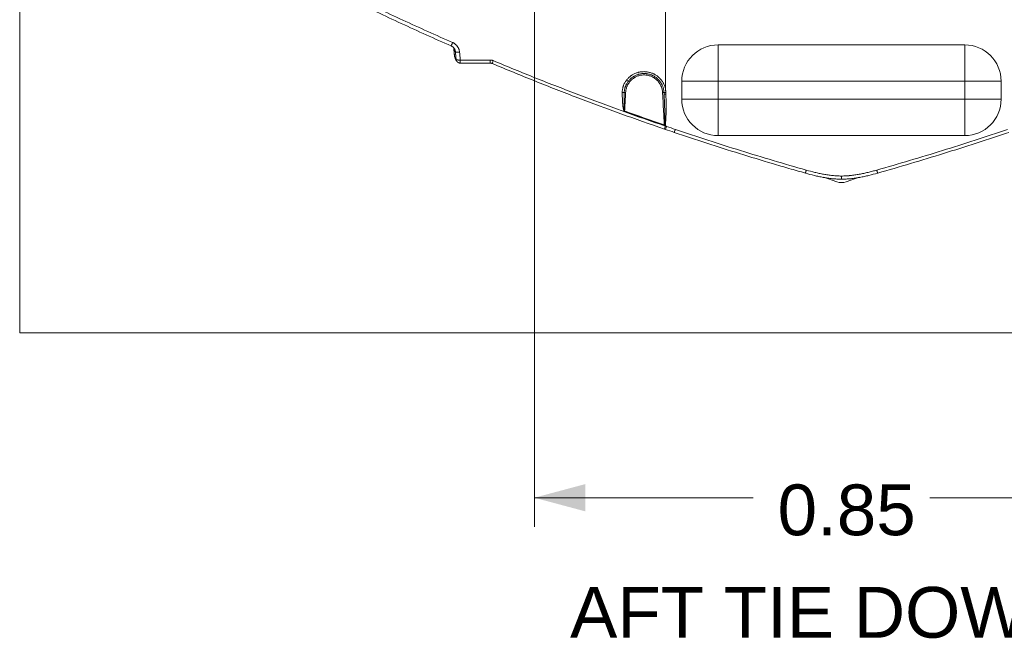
# Model space of a CAD drawing. Header units: millimetres. Extents: x 0 to 594, y 0 to 420.
# Tile 407 of 656: x 413 to 481, y 97 to 140. Entities that reach past the tile are written whole.
import ezdxf

# ---------------------------------------------------------------- set-up
doc = ezdxf.new("R2010")
doc.units = ezdxf.units.MM
doc.layers.add('1', color=7, linetype='Continuous', true_color=0xffffff)
doc.styles.add('Arial', font='txt')
doc.dimstyles.get("Standard").update_dxf_attribs({"dimtxt": 0.18, "dimasz": 0.18, "dimexe": 0.18, "dimexo": 0.0625, "dimgap": 0.09, "dimtad": 0, "dimtih": 1, "dimtoh": 1, "dimdec": 4, "dimzin": 0, "dimdsep": 46, "dimtxsty": 'Standard', "dimcen": 0.09, "dimadec": 0, "dimazin": 0, "dimtfac": 1, "dimtdec": 4, "dimtofl": 0, "dimtmove": 0, "dimatfit": 3, "dimfxl": 0, "dimtolj": 1, "dimtzin": 0, "dimarcsym": 0})

# ---------------------------------------------------------------- blocks, each defined once
blk = doc.blocks.new('_U2')
at = {"layer": '1', "color": 18, "lineweight": 18}
for p, q in [((448.868, 146.093), (448.868, 104.998)), ((491.182, 146.093), (491.182, 104.998)), ((448.868, 106.998), (463.942, 106.998)), ((491.182, 106.998), (476.108, 106.998))]:
    blk.add_line(p, q, dxfattribs=at)
at = {"layer": '1', "color": 18}
for points in [[(448.868, 106.998), (452.368, 107.936), (452.368, 106.06)], [(491.182, 106.998), (487.682, 106.06), (487.682, 107.936)]]:
    blk.add_solid(points, dxfattribs=at)
at = {"layer": '1', "color": 18, "linetype": 'Continuous', "lineweight": 13, "char_height": 3.5, "attachment_point": 7, "line_spacing_factor": 1.047437, "style": 'Arial'}
for s, insert in [('\\fArial|b0|i0;\\W1.0000;0.85', (465.627, 104.362)), ('\\fArial|b0|i0;\\W1.0000;AFT TIE DOWNS', (451.324, 97.3))]:
    blk.add_mtext(s, dxfattribs=dict(at, insert=insert))

msp = doc.modelspace()

# ---------------------------------------------------------------- linework, layer by layer
at = {"layer": '1', "color": 8, "linetype": 'Continuous', "lineweight": 18}
for q in [(413.404, 206.582), (526.646, 118.363)]:
    msp.add_line((413.404, 118.363), q, dxfattribs=at)
at = {"layer": '1', "color": 155, "linetype": 'Continuous', "lineweight": 18}
for p, q in [((457.9, 135.202), (457.9, 152.283)), ((461.525, 138.213), (478.525, 138.213)), ((459.025, 134.463), (459.025, 135.713)), ((481.025, 135.713), (481.025, 134.463)), ((457.9, 132.615), (457.9, 132.821)), ((478.525, 131.963), (461.525, 131.963)), ((469.696, 128.777), (468.816, 129.084)), ((471.238, 129.085), (470.354, 128.777))]:
    msp.add_line(p, q, dxfattribs=at)
at = {"layer": '1', "color": 155, "linetype": 'Continuous', "lineweight": 13}
for p, q in [((461.525, 135.713), (461.525, 138.213)), ((478.525, 135.713), (478.525, 138.213)), ((459.025, 135.713), (461.525, 135.713)), ((461.525, 135.713), (461.525, 134.463)), ((478.525, 135.713), (461.525, 135.713)), ((478.525, 135.713), (481.025, 135.713)), ((478.525, 134.463), (478.525, 135.713)), ((461.525, 134.463), (459.025, 134.463)), ((461.525, 134.463), (478.525, 134.463)), ((461.525, 131.963), (461.525, 134.463)), ((481.025, 134.463), (478.525, 134.463)), ((478.525, 131.963), (478.525, 134.463))]:
    msp.add_line(p, q, dxfattribs=at)
at = {"layer": '1', "color": 155, "linetype": 'Continuous', "lineweight": 18}
for centre, radius, start, end in [((461.525, 135.713), 2.5, 90, 180), ((478.525, 135.713), 2.5, 0, 90), ((461.525, 134.463), 2.5, 180, 270), ((478.525, 134.463), 2.5, 270, 0), ((470.025, 129.722), 1, 250.8121, 289.1879)]:
    msp.add_arc(centre, radius, start, end, dxfattribs=at)
at = {"layer": '1', "color": 155, "linetype": 'Continuous', "lineweight": 13}
for centre, major_axis, ratio, start_param, end_param in [((443.255, 138.415), (0.121, 0.275), 0.000069, 3.137698, 4.561727), ((443.73, 137.752), (0.299, 0.026), 0.132129, 3.146416, 4.640871), ((443.774, 137.204), (0, -0.25), 0.071238, 4.851178, 6.289494), ((443.774, 137.204), (0, -0.25), 0.060262, 4.850328, 6.289489), ((445.839, 137.203), (0, -0.25), 0.058312, 4.850343, 6.289488), ((446.052, 137.16), (-0.097, -0.231), 0.000073, 6.277296, 7.704345), ((455.226, 135.806), (0.118, -0.093), 0.138797, 4.758629, 6.283185), ((454.929, 134.944), (0.15, 0.001), 0.137497, 4.662094, 5.808378), ((455.152, 134.93), (-0.0999, 0.0052), 0.026631, 4.704436, 5.813074), ((457.698, 134.93), (0.0999, 0.0052), 0.025675, 0, 1.560516), ((457.948, 134.943), (0.15, 0.008), 0.135122, 3.141593, 4.538059), ((457.953, 134.846), (0.15, 0.008), 0.135122, 3.141593, 4.528705), ((455.087, 133.66), (-0.051, -0.141), 0.000084, 1.42408, 1.542997), ((457.818, 132.699), (-0.049, -0.142), 0.000078, 1.424853, 1.543143), ((457.981, 132.622), (-0.081, -0.237), 0.044927, 6.27386, 7.723286), ((458.582, 132.418), (-0.08, -0.237), 0.044488, 6.273896, 7.723137)]:
    msp.add_ellipse(centre, major_axis=major_axis, ratio=ratio, start_param=start_param, end_param=end_param, dxfattribs=at)
at = {"layer": '1', "color": 155, "linetype": 'Continuous', "lineweight": 18}
for points, degree in [([(443.134, 138.14), (441.983, 138.645), (439.69, 139.678), (437.419, 140.757), (436.288, 141.307)], 3), ([(443.314, 137.989), (443.358, 137.479)], 1), ([(443.409, 137.308), (443.447, 137.16), (443.529, 137.072)], 2), ([(445.839, 136.953), (445.151, 136.953), (444.463, 136.953), (443.774, 136.954)], 3), ([(443.774, 136.954), (443.774, 136.954), (443.774, 136.954), (443.774, 136.954)], 3), ([(457.803, 134.838), (457.801, 134.87), (457.8, 134.903), (457.798, 134.935)], 3), ([(457.927, 134.824), (457.925, 134.857), (457.924, 134.889), (457.923, 134.922)], 3), ([(457.9, 132.386), (457.875, 132.394), (457.85, 132.403), (457.825, 132.411)], 3), ([(457.899, 132.612), (457.9, 132.613), (457.9, 132.614), (457.9, 132.615)], 3), ([(458.502, 132.181), (458.301, 132.249), (458.1, 132.317), (457.9, 132.386)], 3)]:
    msp.add_open_spline(points, degree=degree, dxfattribs=at)
at = {"layer": '1', "color": 155, "linetype": 'Continuous', "lineweight": 13}
for points in [[(443.237, 138.374), (442.087, 138.878), (439.797, 139.909), (437.529, 140.986), (436.4, 141.536)], [(443.475, 137.228), (443.46, 137.394), (443.446, 137.56), (443.431, 137.726)], [(443.756, 137.169), (443.757, 137.169), (443.758, 137.169), (443.759, 137.169)], [(443.759, 137.169), (444.448, 137.169), (445.136, 137.169), (445.825, 137.169)], [(455.086, 133.656), (455.993, 133.328), (456.904, 133.008), (457.816, 132.695)], [(457.811, 132.678), (456.898, 132.992), (455.988, 133.312), (455.08, 133.639)], [(457.9, 132.615), (457.927, 132.606), (457.954, 132.597), (457.981, 132.588)], [(457.981, 132.588), (458.181, 132.519), (458.381, 132.451), (458.582, 132.383)], [(458.582, 132.383), (459.328, 132.131), (460.824, 131.636), (463.074, 130.922), (465.33, 130.236), (466.839, 129.798), (467.595, 129.583)], [(472.455, 129.583), (473.212, 129.798), (474.723, 130.237), (476.981, 130.923), (479.229, 131.637), (480.723, 132.131), (481.468, 132.383)]]:
    msp.add_open_spline(points, degree=3, dxfattribs=at)
at = {"layer": '1', "color": 155, "linetype": 'Continuous', "lineweight": 18}
for points, knots in [([(443.335, 137.98), (443.33, 137.987), (443.319, 138.002), (443.306, 138.016), (443.296, 138.026), (443.294, 138.028), (443.291, 138.032), (443.285, 138.038), (443.279, 138.044), (443.266, 138.056), (443.249, 138.07), (443.223, 138.091), (443.195, 138.109), (443.175, 138.12), (443.163, 138.127), (443.16, 138.128), (443.155, 138.131), (443.147, 138.134), (443.14, 138.138), (443.134, 138.14)], [0, 0, 0, 0, 0.091676, 0.221436, 0.221436, 0.253877, 0.253877, 0.286317, 0.351197, 0.351197, 0.480958, 0.610718, 0.740479, 0.870239, 0.870239, 0.90268, 0.90268, 0.93512, 1, 1, 1, 1]), ([(443.322, 137.929), (443.32, 137.94), (443.318, 137.952), (443.315, 137.971), (443.315, 137.976), (443.314, 137.982)], [0, 0, 0, 0, 0.688541, 0.688541, 1, 1, 1, 1]), ([(443.358, 137.482), (443.359, 137.477), (443.359, 137.471), (443.363, 137.44), (443.368, 137.417), (443.377, 137.387), (443.379, 137.379), (443.382, 137.372)], [0, 0, 0, 0, 0.141698, 0.141698, 0.777831, 0.777831, 1, 1, 1, 1]), ([(443.774, 136.954), (443.764, 136.954), (443.755, 136.954), (443.737, 136.956), (443.718, 136.958), (443.7, 136.963), (443.689, 136.966), (443.686, 136.967), (443.682, 136.968), (443.675, 136.97), (443.669, 136.973), (443.656, 136.978), (443.647, 136.981), (443.635, 136.988), (443.629, 136.991), (443.623, 136.994), (443.619, 136.997), (443.617, 136.998), (443.607, 137.004), (443.599, 137.01), (443.584, 137.021), (443.57, 137.033), (443.557, 137.046), (443.548, 137.056), (443.545, 137.059), (443.541, 137.065), (443.539, 137.067), (443.536, 137.07), (443.535, 137.072), (443.528, 137.081), (443.518, 137.097), (443.509, 137.113), (443.502, 137.125), (443.501, 137.13), (443.498, 137.136), (443.497, 137.138), (443.495, 137.142), (443.494, 137.145), (443.49, 137.155), (443.487, 137.164), (443.484, 137.175), (443.483, 137.178), (443.482, 137.182), (443.481, 137.189), (443.478, 137.2), (443.477, 137.209), (443.476, 137.216), (443.475, 137.22), (443.475, 137.223), (443.475, 137.225), (443.475, 137.227), (443.475, 137.228)], [0, 0, 0, 0, 0.0625, 0.0625, 0.125, 0.1875, 0.1875, 0.203125, 0.203125, 0.21875, 0.25, 0.25, 0.3125, 0.3125, 0.34375, 0.359375, 0.359375, 0.375, 0.375, 0.4375, 0.4375, 0.5, 0.5625, 0.5625, 0.59375, 0.59375, 0.609375, 0.609375, 0.625, 0.625, 0.6875, 0.75, 0.75, 0.78125, 0.78125, 0.796875, 0.796875, 0.8125, 0.8125, 0.875, 0.875, 0.890625, 0.890625, 0.90625, 0.9375, 0.96875, 0.96875, 0.984375, 0.992188, 0.992188, 1, 1, 1, 1]), ([(445.955, 136.929), (445.951, 136.931), (445.946, 136.933), (445.939, 136.936), (445.937, 136.937), (445.932, 136.938), (445.929, 136.939), (445.917, 136.943), (445.908, 136.945), (445.888, 136.949), (445.879, 136.95), (445.859, 136.952), (445.849, 136.953), (445.839, 136.953)], [0, 0, 0, 0, 0.125, 0.125, 0.1875, 0.1875, 0.25, 0.25, 0.5, 0.5, 0.75, 0.75, 1, 1, 1, 1]), ([(457.825, 132.411), (456.823, 132.755), (455.824, 133.106), (453.834, 133.826), (452.841, 134.194), (450.863, 134.947), (448.891, 135.717), (446.932, 136.52), (445.955, 136.929)], [0, 0, 0, 0, 0.25, 0.25, 0.5, 0.5, 0.75, 1, 1, 1, 1]), ([(455.344, 135.713), (455.322, 135.685), (455.281, 135.628), (455.245, 135.568), (455.223, 135.53), (455.219, 135.522), (455.211, 135.507), (455.207, 135.499), (455.195, 135.475), (455.187, 135.459), (455.165, 135.412), (455.152, 135.379), (455.139, 135.342), (455.137, 135.338), (455.134, 135.329), (455.13, 135.317), (455.126, 135.304), (455.118, 135.279), (455.113, 135.263), (455.099, 135.212), (455.084, 135.144), (455.073, 135.075), (455.066, 135.006), (455.064, 134.971), (455.063, 134.936)], [0, 0, 0, 0, 0.125, 0.25, 0.25, 0.28125, 0.28125, 0.3125, 0.3125, 0.375, 0.375, 0.5, 0.5, 0.515625, 0.515625, 0.53125, 0.5625, 0.5625, 0.625, 0.625, 0.75, 0.875, 0.875, 1, 1, 1, 1]), ([(457.798, 134.935), (457.797, 134.952), (457.795, 134.978), (457.792, 135.009), (457.791, 135.022), (457.79, 135.03), (457.789, 135.035), (457.784, 135.073), (457.778, 135.108), (457.764, 135.175), (457.748, 135.242), (457.727, 135.307), (457.703, 135.372), (457.689, 135.404), (457.671, 135.444), (457.668, 135.452), (457.662, 135.463), (457.66, 135.467), (457.656, 135.475), (457.654, 135.479), (457.644, 135.499), (457.636, 135.514), (457.611, 135.56), (457.575, 135.619), (457.535, 135.675), (457.493, 135.73), (457.471, 135.757), (457.436, 135.795), (457.418, 135.814), (457.399, 135.833), (457.387, 135.846), (457.381, 135.852), (457.349, 135.882), (457.323, 135.905), (457.269, 135.949), (457.214, 135.991), (457.155, 136.028), (457.096, 136.064), (457.061, 136.083), (457.025, 136.1), (457.018, 136.104), (457.014, 136.106), (457.002, 136.111), (456.994, 136.115), (456.97, 136.126), (456.954, 136.132), (456.905, 136.152), (456.872, 136.164), (456.806, 136.185), (456.773, 136.194), (456.705, 136.21), (456.671, 136.216), (456.619, 136.224), (456.602, 136.227), (456.58, 136.229), (456.575, 136.23), (456.567, 136.231), (456.554, 136.232), (456.541, 136.233), (456.497, 136.237), (456.462, 136.238), (456.393, 136.238), (456.324, 136.236), (456.255, 136.228), (456.186, 136.218), (456.152, 136.211), (456.109, 136.201), (456.1, 136.199), (456.084, 136.195), (456.075, 136.193), (456.05, 136.186), (456.033, 136.181), (455.983, 136.166), (455.951, 136.154), (455.887, 136.129), (455.855, 136.115), (455.793, 136.085), (455.763, 136.069), (455.718, 136.042), (455.703, 136.033), (455.673, 136.015), (455.659, 136.005), (455.616, 135.975), (455.588, 135.955), (455.535, 135.912), (455.483, 135.866), (455.435, 135.818), (455.388, 135.767), (455.366, 135.74), (455.344, 135.713)], [0, 0, 0, 0, 0.015625, 0.023438, 0.027344, 0.027344, 0.03125, 0.03125, 0.0625, 0.0625, 0.09375, 0.125, 0.125, 0.15625, 0.15625, 0.164063, 0.164063, 0.167969, 0.167969, 0.171875, 0.171875, 0.1875, 0.1875, 0.21875, 0.25, 0.25, 0.28125, 0.28125, 0.296875, 0.304687, 0.304687, 0.3125, 0.3125, 0.34375, 0.34375, 0.375, 0.40625, 0.40625, 0.4375, 0.441406, 0.441406, 0.445312, 0.445312, 0.453125, 0.453125, 0.46875, 0.46875, 0.5, 0.5, 0.53125, 0.53125, 0.5625, 0.5625, 0.578125, 0.578125, 0.582031, 0.582031, 0.585937, 0.59375, 0.59375, 0.625, 0.625, 0.65625, 0.6875, 0.6875, 0.71875, 0.71875, 0.726562, 0.726562, 0.734375, 0.734375, 0.75, 0.75, 0.78125, 0.78125, 0.8125, 0.8125, 0.84375, 0.84375, 0.859375, 0.859375, 0.875, 0.875, 0.90625, 0.90625, 0.9375, 0.96875, 0.96875, 1, 1, 1, 1]), ([(457.923, 134.922), (457.922, 134.945), (457.921, 134.968), (457.918, 135.003), (457.917, 135.015), (457.915, 135.038), (457.914, 135.05), (457.912, 135.073), (457.911, 135.085), (457.908, 135.108), (457.907, 135.12), (457.905, 135.138), (457.905, 135.143), (457.903, 135.155), (457.903, 135.161), (457.902, 135.173), (457.901, 135.178), (457.9, 135.187), (457.9, 135.19), (457.9, 135.196), (457.9, 135.199), (457.9, 135.202)], [0, 0, 0, 0, 0.25, 0.25, 0.375, 0.375, 0.5, 0.5, 0.625, 0.625, 0.75, 0.75, 0.8125, 0.8125, 0.875, 0.875, 0.9375, 0.9375, 0.96875, 0.96875, 1, 1, 1, 1]), ([(457.9, 132.821), (457.9, 132.823), (457.9, 132.826), (457.9, 132.831), (457.9, 132.834), (457.901, 132.842), (457.901, 132.847), (457.902, 132.857), (457.903, 132.862), (457.904, 132.873), (457.904, 132.878), (457.906, 132.894), (457.907, 132.904), (457.909, 132.925), (457.91, 132.935), (457.913, 132.966), (457.915, 132.987), (457.918, 133.029), (457.92, 133.05), (457.924, 133.112), (457.927, 133.154), (457.932, 133.237), (457.934, 133.279), (457.937, 133.362), (457.939, 133.404), (457.941, 133.488), (457.942, 133.53), (457.944, 133.613), (457.945, 133.655), (457.946, 133.738), (457.946, 133.78), (457.947, 133.905), (457.946, 133.989), (457.945, 134.156), (457.943, 134.24), (457.94, 134.407), (457.938, 134.49), (457.933, 134.657), (457.93, 134.741), (457.927, 134.824)], [0, 0, 0, 0, 0.003906, 0.003906, 0.007813, 0.007813, 0.015625, 0.015625, 0.023438, 0.023438, 0.03125, 0.03125, 0.046875, 0.046875, 0.0625, 0.0625, 0.09375, 0.09375, 0.125, 0.125, 0.1875, 0.1875, 0.25, 0.25, 0.3125, 0.3125, 0.375, 0.375, 0.4375, 0.4375, 0.5, 0.5, 0.625, 0.625, 0.75, 0.75, 0.875, 0.875, 1, 1, 1, 1]), ([(457.825, 132.411), (457.825, 132.411), (457.825, 132.411), (457.825, 132.411), (457.825, 132.411), (457.825, 132.411), (457.825, 132.411), (457.825, 132.411), (457.825, 132.412), (457.825, 132.412), (457.826, 132.412), (457.826, 132.413), (457.827, 132.415), (457.829, 132.418), (457.831, 132.422), (457.832, 132.426), (457.833, 132.427), (457.833, 132.429), (457.834, 132.43), (457.834, 132.431), (457.834, 132.432), (457.836, 132.436), (457.838, 132.442), (457.843, 132.454), (457.846, 132.462), (457.849, 132.469), (457.849, 132.471), (457.851, 132.476), (457.852, 132.479), (457.855, 132.486), (457.859, 132.497), (457.865, 132.514), (457.869, 132.526), (457.872, 132.535), (457.874, 132.538), (457.876, 132.544), (457.877, 132.548), (457.88, 132.557), (457.885, 132.57), (457.89, 132.584), (457.894, 132.598), (457.897, 132.604), (457.899, 132.612)], [0, 0, 0, 0, 0.007812, 0.007812, 0.015625, 0.015625, 0.03125, 0.046875, 0.046875, 0.0625, 0.0625, 0.125, 0.125, 0.1875, 0.25, 0.25, 0.28125, 0.28125, 0.296875, 0.296875, 0.3125, 0.3125, 0.375, 0.4375, 0.5, 0.5, 0.53125, 0.53125, 0.5625, 0.5625, 0.625, 0.6875, 0.75, 0.75, 0.78125, 0.78125, 0.8125, 0.8125, 0.875, 0.9375, 0.9375, 1, 1, 1, 1]), ([(467.549, 129.371), (467.359, 129.425), (467.169, 129.479), (466.789, 129.588), (466.22, 129.752), (465.652, 129.919), (464.517, 130.256), (463.006, 130.715), (460.749, 131.432), (459.25, 131.928), (458.502, 132.181)], [0, 0, 0, 0, 0.0625, 0.0625, 0.125, 0.25, 0.25, 0.5, 0.75, 1, 1, 1, 1]), ([(481.548, 132.181), (481.175, 132.055), (480.615, 131.867), (480.054, 131.683), (479.68, 131.56), (479.492, 131.499), (478.556, 131.195), (477.055, 130.719), (474.794, 130.032), (473.281, 129.592), (472.523, 129.377)], [0, 0, 0, 0, 0.125, 0.1875, 0.1875, 0.25, 0.25, 0.5, 0.75, 1, 1, 1, 1]), ([(470.025, 128.958), (469.919, 128.958), (469.814, 128.96), (469.656, 128.969), (469.604, 128.972), (469.538, 128.977), (469.512, 128.98), (469.459, 128.984), (469.42, 128.988), (469.289, 129.001), (469.185, 129.014), (468.978, 129.044), (468.874, 129.061), (468.668, 129.098), (468.565, 129.119), (468.361, 129.162), (468.259, 129.186), (467.953, 129.26), (467.751, 129.314), (467.549, 129.371)], [0, 0, 0, 0, 0.125, 0.125, 0.1875, 0.1875, 0.203125, 0.21875, 0.25, 0.25, 0.375, 0.375, 0.5, 0.5, 0.625, 0.625, 0.75, 0.75, 1, 1, 1, 1]), ([(472.523, 129.377), (472.319, 129.319), (472.115, 129.264), (471.807, 129.189), (471.704, 129.166), (471.497, 129.121), (471.394, 129.101), (471.186, 129.063), (471.082, 129.045), (470.872, 129.015), (470.767, 129.002), (470.635, 128.988), (470.609, 128.986), (470.556, 128.981), (470.529, 128.979), (470.45, 128.973), (470.397, 128.969), (470.238, 128.961), (470.131, 128.958), (470.025, 128.958)], [0, 0, 0, 0, 0.25, 0.25, 0.375, 0.375, 0.5, 0.5, 0.625, 0.625, 0.75, 0.75, 0.78125, 0.78125, 0.8125, 0.8125, 0.875, 0.875, 1, 1, 1, 1]), ([(470.025, 128.958), (470.025, 128.957), (470.025, 128.958), (470.025, 128.96), (470.025, 128.962), (470.025, 128.963), (470.025, 128.964), (470.025, 128.964), (470.025, 128.965), (470.025, 128.966), (470.025, 128.968), (470.025, 128.973), (470.025, 128.982), (470.025, 128.989), (470.025, 128.994), (470.025, 128.996), (470.025, 128.997), (470.025, 129), (470.025, 129.003), (470.025, 129.009), (470.025, 129.018), (470.025, 129.034), (470.025, 129.045), (470.025, 129.052), (470.025, 129.054), (470.025, 129.057), (470.025, 129.061), (470.025, 129.066), (470.025, 129.075), (470.025, 129.088), (470.025, 129.102), (470.025, 129.112), (470.025, 129.117), (470.025, 129.123), (470.025, 129.125), (470.025, 129.126), (470.025, 129.126), (470.025, 129.128), (470.025, 129.129), (470.025, 129.137), (470.025, 129.151), (470.025, 129.166), (470.025, 129.173)], [0, 0, 0, 0, 0.0625, 0.125, 0.125, 0.15625, 0.15625, 0.171875, 0.171875, 0.1875, 0.1875, 0.25, 0.3125, 0.375, 0.390625, 0.390625, 0.40625, 0.40625, 0.4375, 0.4375, 0.5, 0.5625, 0.625, 0.625, 0.640625, 0.640625, 0.65625, 0.6875, 0.6875, 0.75, 0.8125, 0.8125, 0.84375, 0.859375, 0.863281, 0.863281, 0.867188, 0.867188, 0.875, 0.875, 0.9375, 1, 1, 1, 1])]:
    msp.add_open_spline(points, degree=3, knots=knots, dxfattribs=at)
at = {"layer": '1', "color": 155, "linetype": 'Continuous', "lineweight": 13}
for points, knots in [([(443.712, 137.711), (443.711, 137.729), (443.709, 137.747), (443.703, 137.782), (443.697, 137.816), (443.683, 137.868), (443.672, 137.901), (443.66, 137.935), (443.653, 137.951), (443.644, 137.972), (443.642, 137.976), (443.638, 137.984), (443.633, 137.996), (443.626, 138.008), (443.614, 138.032), (443.596, 138.062), (443.567, 138.107), (443.545, 138.135), (443.522, 138.163), (443.511, 138.176), (443.495, 138.192), (443.492, 138.196), (443.486, 138.202), (443.476, 138.212), (443.467, 138.221), (443.447, 138.239), (443.42, 138.263), (443.378, 138.295), (443.348, 138.314), (443.317, 138.333), (443.302, 138.342), (443.282, 138.352), (443.278, 138.354), (443.27, 138.358), (443.257, 138.364), (443.245, 138.37), (443.237, 138.374)], [0, 0, 0, 0, 0.0625, 0.0625, 0.125, 0.1875, 0.25, 0.25, 0.3125, 0.3125, 0.328125, 0.328125, 0.34375, 0.375, 0.375, 0.4375, 0.5, 0.5625, 0.5625, 0.625, 0.625, 0.640625, 0.640625, 0.65625, 0.6875, 0.6875, 0.75, 0.8125, 0.875, 0.875, 0.9375, 0.9375, 0.953125, 0.953125, 0.96875, 1, 1, 1, 1]), ([(443.431, 137.726), (443.424, 137.735), (443.416, 137.745), (443.406, 137.757), (443.403, 137.76), (443.402, 137.762), (443.401, 137.763), (443.397, 137.769), (443.38, 137.79), (443.365, 137.813), (443.345, 137.852), (443.337, 137.873), (443.327, 137.906), (443.325, 137.917), (443.322, 137.929)], [0, 0, 0, 0, 0.143113, 0.178891, 0.19678, 0.19678, 0.214669, 0.214669, 0.286225, 0.572451, 0.572451, 0.858676, 0.858676, 1, 1, 1, 1]), ([(443.431, 137.726), (443.429, 137.748), (443.426, 137.77), (443.417, 137.813), (443.41, 137.834), (443.399, 137.865), (443.395, 137.876), (443.389, 137.888), (443.388, 137.891), (443.386, 137.896), (443.382, 137.903), (443.378, 137.911), (443.365, 137.935), (443.354, 137.954), (443.339, 137.975), (443.337, 137.978), (443.335, 137.98)], [0, 0, 0, 0, 0.241153, 0.241153, 0.482305, 0.482305, 0.602882, 0.602882, 0.633026, 0.633026, 0.66317, 0.723458, 0.723458, 0.964611, 0.964611, 1, 1, 1, 1]), ([(443.382, 137.372), (443.387, 137.358), (443.393, 137.345), (443.409, 137.312), (443.423, 137.29), (443.44, 137.269), (443.444, 137.264), (443.445, 137.263), (443.447, 137.26), (443.449, 137.257), (443.459, 137.246), (443.468, 137.236), (443.475, 137.228)], [0, 0, 0, 0, 0.245497, 0.245497, 0.622748, 0.717061, 0.717061, 0.740639, 0.740639, 0.764218, 0.811374, 1, 1, 1, 1]), ([(443.475, 137.228), (443.475, 137.227), (443.475, 137.227), (443.475, 137.227), (443.475, 137.226), (443.475, 137.225), (443.476, 137.223), (443.477, 137.22), (443.478, 137.217), (443.48, 137.215), (443.48, 137.214), (443.481, 137.214), (443.483, 137.211), (443.486, 137.208), (443.489, 137.205), (443.49, 137.205), (443.491, 137.204), (443.492, 137.203), (443.495, 137.202), (443.496, 137.201), (443.502, 137.197), (443.51, 137.193), (443.519, 137.19), (443.525, 137.188), (443.527, 137.187), (443.529, 137.186), (443.531, 137.186), (443.535, 137.185), (443.538, 137.184), (443.546, 137.181), (443.558, 137.179), (443.572, 137.176), (443.586, 137.174), (443.593, 137.173), (443.602, 137.172), (443.604, 137.172), (443.608, 137.171), (443.614, 137.171), (443.62, 137.17), (443.632, 137.169), (443.64, 137.168), (443.653, 137.168), (443.659, 137.168), (443.666, 137.167), (443.67, 137.167), (443.672, 137.167), (443.683, 137.167), (443.701, 137.167), (443.719, 137.167), (443.738, 137.168), (443.747, 137.168), (443.756, 137.169)], [0, 0, 0, 0, 0.007813, 0.007813, 0.015625, 0.03125, 0.03125, 0.0625, 0.09375, 0.109375, 0.109375, 0.125, 0.125, 0.1875, 0.1875, 0.203125, 0.203125, 0.21875, 0.21875, 0.25, 0.25, 0.3125, 0.375, 0.375, 0.390625, 0.390625, 0.40625, 0.40625, 0.4375, 0.4375, 0.5, 0.5625, 0.5625, 0.625, 0.625, 0.640625, 0.640625, 0.65625, 0.6875, 0.6875, 0.75, 0.75, 0.78125, 0.796875, 0.796875, 0.8125, 0.8125, 0.875, 0.9375, 0.9375, 1, 1, 1, 1]), ([(443.759, 137.169), (443.758, 137.184), (443.757, 137.198), (443.741, 137.379), (443.727, 137.545), (443.712, 137.711)], [0, 0, 0, 0, 0.080104, 0.080104, 1, 1, 1, 1]), ([(445.825, 137.169), (445.843, 137.169), (445.861, 137.168), (445.897, 137.164), (445.915, 137.161), (445.951, 137.154), (445.968, 137.15), (445.99, 137.143), (445.995, 137.142), (446.003, 137.139), (446.008, 137.137), (446.021, 137.133), (446.029, 137.129), (446.038, 137.126)], [0, 0, 0, 0, 0.25, 0.25, 0.5, 0.5, 0.75, 0.75, 0.8125, 0.8125, 0.875, 0.875, 1, 1, 1, 1]), ([(446.038, 137.126), (447.013, 136.716), (448.971, 135.914), (450.942, 135.145), (452.919, 134.393), (453.911, 134.025), (455.9, 133.306), (456.898, 132.955), (457.899, 132.612)], [0, 0, 0, 0, 0.25, 0.5, 0.5, 0.75, 0.75, 1, 1, 1, 1]), ([(457.9, 135.202), (457.892, 135.236), (457.873, 135.304), (457.849, 135.371), (457.823, 135.437), (457.809, 135.469), (457.789, 135.51), (457.785, 135.518), (457.777, 135.534), (457.773, 135.542), (457.761, 135.565), (457.752, 135.581), (457.726, 135.627), (457.689, 135.688), (457.647, 135.745), (457.604, 135.801), (457.582, 135.829), (457.546, 135.868), (457.528, 135.888), (457.506, 135.911), (457.497, 135.92), (457.49, 135.927), (457.487, 135.93), (457.458, 135.958), (457.432, 135.982), (457.378, 136.028), (457.322, 136.072), (457.263, 136.112), (457.203, 136.15), (457.172, 136.168), (457.125, 136.194), (457.105, 136.204), (457.085, 136.214), (457.077, 136.218), (457.073, 136.22), (457.061, 136.225), (457.053, 136.229), (457.012, 136.248), (456.979, 136.261), (456.912, 136.286), (456.844, 136.308), (456.775, 136.325), (456.706, 136.34), (456.671, 136.347), (456.626, 136.353), (456.613, 136.355), (456.6, 136.357), (456.591, 136.358), (456.586, 136.358), (456.564, 136.361), (456.546, 136.362), (456.493, 136.366), (456.457, 136.367), (456.386, 136.368), (456.315, 136.365), (456.244, 136.358), (456.174, 136.348), (456.139, 136.342), (456.095, 136.333), (456.086, 136.331), (456.073, 136.328), (456.069, 136.327), (456.06, 136.325), (456.056, 136.324), (456.034, 136.319), (456.017, 136.314), (455.965, 136.299), (455.932, 136.288), (455.865, 136.264), (455.8, 136.238), (455.736, 136.207), (455.673, 136.174), (455.643, 136.156), (455.605, 136.133), (455.597, 136.128), (455.582, 136.118), (455.575, 136.113), (455.552, 136.098), (455.538, 136.088), (455.495, 136.057), (455.467, 136.035), (455.413, 135.99), (455.36, 135.943), (455.311, 135.893), (455.264, 135.84), (455.241, 135.813), (455.219, 135.785)], [0, 0, 0, 0, 0.03125, 0.0625, 0.0625, 0.09375, 0.09375, 0.101563, 0.101563, 0.109375, 0.109375, 0.125, 0.125, 0.15625, 0.1875, 0.1875, 0.21875, 0.21875, 0.234375, 0.242188, 0.246094, 0.246094, 0.25, 0.25, 0.28125, 0.28125, 0.3125, 0.34375, 0.34375, 0.375, 0.375, 0.390625, 0.394531, 0.394531, 0.398438, 0.398438, 0.40625, 0.40625, 0.4375, 0.4375, 0.46875, 0.5, 0.5, 0.53125, 0.53125, 0.539063, 0.542969, 0.542969, 0.546875, 0.546875, 0.5625, 0.5625, 0.59375, 0.59375, 0.625, 0.65625, 0.65625, 0.6875, 0.6875, 0.695313, 0.695313, 0.699219, 0.699219, 0.703125, 0.703125, 0.71875, 0.71875, 0.75, 0.75, 0.78125, 0.8125, 0.8125, 0.84375, 0.84375, 0.851563, 0.851563, 0.859375, 0.859375, 0.875, 0.875, 0.90625, 0.90625, 0.9375, 0.96875, 0.96875, 1, 1, 1, 1]), ([(455.219, 135.785), (455.195, 135.754), (455.172, 135.723), (455.129, 135.658), (455.09, 135.592), (455.056, 135.523), (455.024, 135.453), (455.01, 135.417), (454.996, 135.375), (454.994, 135.371), (454.991, 135.361), (454.987, 135.348), (454.982, 135.334), (454.974, 135.306), (454.969, 135.287), (454.954, 135.231), (454.939, 135.155), (454.929, 135.079), (454.923, 135.002), (454.922, 134.963), (454.922, 134.924)], [0, 0, 0, 0, 0.125, 0.125, 0.25, 0.375, 0.375, 0.5, 0.5, 0.515625, 0.515625, 0.53125, 0.5625, 0.5625, 0.625, 0.625, 0.75, 0.875, 0.875, 1, 1, 1, 1]), ([(457.699, 134.932), (457.697, 134.973), (457.693, 135.013), (457.681, 135.093), (457.673, 135.132), (457.654, 135.21), (457.643, 135.249), (457.623, 135.306), (457.615, 135.325), (457.606, 135.349), (457.604, 135.353), (457.6, 135.363), (457.594, 135.377), (457.588, 135.391), (457.567, 135.437), (457.548, 135.472), (457.508, 135.542), (457.486, 135.575), (457.439, 135.641), (457.414, 135.672), (457.384, 135.707), (457.381, 135.711), (457.374, 135.718), (457.364, 135.73), (457.353, 135.741), (457.332, 135.763), (457.318, 135.777), (457.274, 135.819), (457.213, 135.871), (457.148, 135.918), (457.097, 135.95), (457.075, 135.963), (457.053, 135.976), (457.044, 135.981), (457.039, 135.983), (457.026, 135.991), (457.017, 135.995), (456.972, 136.018), (456.935, 136.035), (456.861, 136.065), (456.823, 136.078), (456.746, 136.101), (456.706, 136.11), (456.661, 136.119), (456.656, 136.12), (456.646, 136.121), (456.641, 136.122), (456.626, 136.125), (456.616, 136.126), (456.586, 136.131), (456.566, 136.133), (456.506, 136.139), (456.426, 136.143), (456.345, 136.139), (456.285, 136.133), (456.265, 136.131), (456.235, 136.126), (456.225, 136.125), (456.21, 136.122), (456.205, 136.121), (456.195, 136.12), (456.19, 136.119), (456.145, 136.11), (456.106, 136.101), (456.029, 136.078), (455.991, 136.065), (455.916, 136.035), (455.879, 136.018), (455.834, 135.995), (455.825, 135.99), (455.812, 135.983), (455.807, 135.981), (455.799, 135.976), (455.794, 135.973), (455.772, 135.961), (455.755, 135.95), (455.704, 135.917), (455.638, 135.871), (455.578, 135.818), (455.534, 135.777), (455.519, 135.763), (455.498, 135.741), (455.488, 135.73), (455.478, 135.718), (455.471, 135.711), (455.468, 135.707), (455.438, 135.672), (455.413, 135.641), (455.366, 135.575), (455.344, 135.542), (455.304, 135.472), (455.285, 135.436), (455.264, 135.391), (455.258, 135.377), (455.252, 135.363), (455.248, 135.353), (455.246, 135.349), (455.236, 135.325), (455.229, 135.306), (455.209, 135.249), (455.198, 135.21), (455.178, 135.132), (455.171, 135.093), (455.159, 135.013), (455.155, 134.973), (455.153, 134.932)], [0, 0, 0, 0, 0.03125, 0.03125, 0.0625, 0.0625, 0.09375, 0.09375, 0.109375, 0.109375, 0.113281, 0.113281, 0.117187, 0.125, 0.125, 0.15625, 0.15625, 0.1875, 0.1875, 0.21875, 0.21875, 0.222656, 0.222656, 0.226562, 0.234375, 0.234375, 0.25, 0.25, 0.28125, 0.3125, 0.3125, 0.328125, 0.332031, 0.332031, 0.335937, 0.335937, 0.34375, 0.34375, 0.375, 0.375, 0.40625, 0.40625, 0.4375, 0.4375, 0.441406, 0.441406, 0.445312, 0.445312, 0.453125, 0.453125, 0.46875, 0.46875, 0.5, 0.53125, 0.53125, 0.546875, 0.546875, 0.554687, 0.554687, 0.558594, 0.558594, 0.5625, 0.5625, 0.59375, 0.59375, 0.625, 0.625, 0.65625, 0.65625, 0.664062, 0.664062, 0.667969, 0.667969, 0.671875, 0.671875, 0.6875, 0.6875, 0.71875, 0.75, 0.75, 0.765625, 0.765625, 0.773437, 0.777344, 0.777344, 0.78125, 0.78125, 0.8125, 0.8125, 0.84375, 0.84375, 0.875, 0.875, 0.882812, 0.886719, 0.886719, 0.890625, 0.890625, 0.90625, 0.90625, 0.9375, 0.9375, 0.96875, 0.96875, 1, 1, 1, 1]), ([(454.922, 134.924), (454.922, 134.876), (454.922, 134.828), (454.924, 134.731), (454.925, 134.683), (454.928, 134.587), (454.929, 134.539), (454.933, 134.443), (454.935, 134.395), (454.941, 134.299), (454.944, 134.251), (454.95, 134.179), (454.952, 134.155), (454.956, 134.107), (454.959, 134.083), (454.964, 134.035), (454.967, 134.011), (454.972, 133.976), (454.973, 133.964), (454.977, 133.94), (454.978, 133.928), (454.982, 133.904), (454.984, 133.892), (454.988, 133.869), (454.991, 133.857), (454.995, 133.833), (454.998, 133.821), (455.003, 133.798), (455.006, 133.786), (455.009, 133.775)], [0, 0, 0, 0, 0.125, 0.125, 0.25, 0.25, 0.375, 0.375, 0.5, 0.5, 0.625, 0.625, 0.6875, 0.6875, 0.75, 0.75, 0.8125, 0.8125, 0.84375, 0.84375, 0.875, 0.875, 0.90625, 0.90625, 0.9375, 0.9375, 0.96875, 0.96875, 1, 1, 1, 1]), ([(455.063, 134.936), (455.061, 134.882), (455.06, 134.829), (455.057, 134.722), (455.056, 134.668), (455.054, 134.561), (455.053, 134.508), (455.051, 134.401), (455.051, 134.348), (455.05, 134.241), (455.05, 134.187), (455.051, 134.107), (455.051, 134.08), (455.052, 134.027), (455.053, 134), (455.054, 133.946), (455.055, 133.92), (455.056, 133.88), (455.057, 133.866), (455.058, 133.84), (455.059, 133.826), (455.061, 133.8), (455.062, 133.786), (455.063, 133.766), (455.064, 133.76), (455.065, 133.746), (455.066, 133.74), (455.067, 133.726), (455.068, 133.72), (455.07, 133.71), (455.07, 133.706), (455.071, 133.7), (455.072, 133.696), (455.073, 133.69), (455.074, 133.687), (455.075, 133.68), (455.076, 133.677), (455.077, 133.672), (455.078, 133.67), (455.079, 133.667), (455.08, 133.666), (455.081, 133.663), (455.081, 133.663), (455.082, 133.661), (455.082, 133.66), (455.083, 133.659), (455.083, 133.658), (455.084, 133.657), (455.085, 133.656), (455.086, 133.656)], [0, 0, 0, 0, 0.125, 0.125, 0.25, 0.25, 0.375, 0.375, 0.5, 0.5, 0.625, 0.625, 0.6875, 0.6875, 0.75, 0.75, 0.8125, 0.8125, 0.84375, 0.84375, 0.875, 0.875, 0.90625, 0.90625, 0.921875, 0.921875, 0.9375, 0.9375, 0.953125, 0.953125, 0.960938, 0.960938, 0.96875, 0.96875, 0.976562, 0.976562, 0.984375, 0.984375, 0.988281, 0.988281, 0.992187, 0.992187, 0.994141, 0.994141, 0.996094, 0.996094, 0.998047, 0.998047, 1, 1, 1, 1]), ([(455.153, 134.932), (455.148, 134.836), (455.143, 134.741), (455.124, 134.378), (455.11, 134.112), (455.092, 133.783), (455.089, 133.719), (455.086, 133.656)], [0, 0, 0, 0, 0.225417, 0.225417, 0.850923, 0.850923, 1, 1, 1, 1]), ([(457.816, 132.695), (457.795, 133.108), (457.773, 133.521), (457.737, 134.2), (457.723, 134.467), (457.706, 134.799), (457.703, 134.866), (457.699, 134.932)], [0, 0, 0, 0, 0.553826, 0.553826, 0.910765, 0.910765, 1, 1, 1, 1]), ([(457.803, 134.838), (457.808, 134.748), (457.812, 134.658), (457.821, 134.479), (457.825, 134.389), (457.832, 134.209), (457.836, 134.12), (457.842, 133.94), (457.845, 133.85), (457.848, 133.716), (457.849, 133.671), (457.851, 133.581), (457.852, 133.536), (457.854, 133.446), (457.855, 133.401), (457.856, 133.311), (457.856, 133.266), (457.856, 133.177), (457.856, 133.132), (457.855, 133.064), (457.855, 133.042), (457.854, 132.997), (457.854, 132.974), (457.852, 132.93), (457.851, 132.907), (457.85, 132.873), (457.849, 132.862), (457.848, 132.84), (457.847, 132.829), (457.846, 132.806), (457.845, 132.795), (457.843, 132.778), (457.843, 132.773), (457.841, 132.762), (457.841, 132.756), (457.839, 132.745), (457.838, 132.739), (457.837, 132.731), (457.836, 132.728), (457.835, 132.723), (457.835, 132.72), (457.833, 132.714), (457.832, 132.712), (457.831, 132.708), (457.831, 132.706), (457.83, 132.704), (457.829, 132.702), (457.828, 132.701), (457.828, 132.7), (457.827, 132.699), (457.827, 132.698), (457.826, 132.697), (457.826, 132.696), (457.825, 132.695), (457.824, 132.695), (457.824, 132.694), (457.823, 132.694), (457.823, 132.693), (457.822, 132.693), (457.822, 132.693), (457.821, 132.693), (457.821, 132.693), (457.82, 132.693), (457.82, 132.693), (457.819, 132.693), (457.819, 132.693), (457.818, 132.694), (457.817, 132.694), (457.817, 132.694), (457.816, 132.695)], [0, 0, 0, 0, 0.125, 0.125, 0.25, 0.25, 0.375, 0.375, 0.5, 0.5, 0.5625, 0.5625, 0.625, 0.625, 0.6875, 0.6875, 0.75, 0.75, 0.8125, 0.8125, 0.84375, 0.84375, 0.875, 0.875, 0.90625, 0.90625, 0.921875, 0.921875, 0.9375, 0.9375, 0.953125, 0.953125, 0.960938, 0.960938, 0.96875, 0.96875, 0.976563, 0.976563, 0.980469, 0.980469, 0.984375, 0.984375, 0.988281, 0.988281, 0.990234, 0.990234, 0.992188, 0.992188, 0.993164, 0.993164, 0.994141, 0.994141, 0.995117, 0.995117, 0.996094, 0.996094, 0.996582, 0.996582, 0.99707, 0.99707, 0.997559, 0.997559, 0.998047, 0.998047, 0.998535, 0.998535, 0.999023, 0.999023, 1, 1, 1, 1]), ([(455.009, 133.775), (455.01, 133.768), (455.012, 133.762), (455.016, 133.749), (455.018, 133.743), (455.022, 133.731), (455.024, 133.725), (455.028, 133.712), (455.03, 133.706), (455.035, 133.694), (455.038, 133.688), (455.043, 133.68), (455.044, 133.677), (455.047, 133.672), (455.047, 133.671), (455.049, 133.668), (455.05, 133.667), (455.053, 133.663), (455.055, 133.66), (455.059, 133.655), (455.061, 133.652), (455.064, 133.649), (455.064, 133.649), (455.066, 133.648), (455.066, 133.647), (455.068, 133.646), (455.069, 133.645), (455.072, 133.643), (455.074, 133.642), (455.077, 133.64), (455.078, 133.64), (455.08, 133.639)], [0, 0, 0, 0, 0.125, 0.125, 0.25, 0.25, 0.375, 0.375, 0.5, 0.5, 0.625, 0.625, 0.6875, 0.6875, 0.71875, 0.71875, 0.75, 0.75, 0.8125, 0.8125, 0.875, 0.875, 0.890625, 0.890625, 0.90625, 0.90625, 0.9375, 0.9375, 0.96875, 0.96875, 1, 1, 1, 1]), ([(457.811, 132.678), (457.814, 132.677), (457.817, 132.677), (457.821, 132.677), (457.822, 132.677), (457.824, 132.677), (457.824, 132.677), (457.827, 132.677), (457.829, 132.678), (457.831, 132.679), (457.833, 132.68), (457.834, 132.68), (457.836, 132.681), (457.837, 132.682), (457.84, 132.684), (457.841, 132.685), (457.844, 132.687), (457.845, 132.688), (457.846, 132.689)], [0, 0, 0, 0, 0.25, 0.25, 0.3125, 0.3125, 0.375, 0.375, 0.5, 0.5625, 0.5625, 0.625, 0.625, 0.75, 0.75, 0.875, 0.875, 1, 1, 1, 1]), ([(457.9, 132.82), (457.897, 132.809), (457.894, 132.797), (457.889, 132.78), (457.888, 132.774), (457.884, 132.763), (457.882, 132.758), (457.878, 132.746), (457.876, 132.741), (457.872, 132.732), (457.871, 132.73), (457.869, 132.724), (457.867, 132.722), (457.865, 132.716), (457.863, 132.714), (457.86, 132.708), (457.859, 132.706), (457.856, 132.702), (457.856, 132.701), (457.854, 132.698), (457.853, 132.697), (457.85, 132.694), (457.848, 132.691), (457.846, 132.689)], [0, 0, 0, 0, 0.25, 0.25, 0.375, 0.375, 0.5, 0.5, 0.625, 0.625, 0.6875, 0.6875, 0.75, 0.75, 0.8125, 0.8125, 0.875, 0.875, 0.90625, 0.90625, 0.9375, 0.9375, 1, 1, 1, 1]), ([(467.549, 129.371), (467.548, 129.371), (467.548, 129.372), (467.549, 129.377), (467.549, 129.381), (467.552, 129.392), (467.553, 129.398), (467.556, 129.413), (467.558, 129.422), (467.562, 129.441), (467.565, 129.451), (467.57, 129.474), (467.573, 129.487), (467.579, 129.513), (467.582, 129.526), (467.588, 129.554), (467.592, 129.568), (467.595, 129.583)], [0, 0, 0, 0, 0.125, 0.125, 0.25, 0.25, 0.375, 0.375, 0.5, 0.5, 0.625, 0.625, 0.75, 0.75, 0.875, 0.875, 1, 1, 1, 1]), ([(467.595, 129.583), (467.793, 129.527), (467.993, 129.473), (468.293, 129.4), (468.393, 129.377), (468.594, 129.334), (468.695, 129.313), (468.897, 129.276), (468.998, 129.259), (469.201, 129.23), (469.303, 129.217), (469.508, 129.196), (469.611, 129.187), (469.817, 129.176), (469.921, 129.173), (470.025, 129.173)], [0, 0, 0, 0, 0.25, 0.25, 0.375, 0.375, 0.5, 0.5, 0.625, 0.625, 0.75, 0.75, 0.875, 0.875, 1, 1, 1, 1]), ([(470.025, 129.173), (470.128, 129.173), (470.232, 129.176), (470.387, 129.184), (470.438, 129.188), (470.503, 129.193), (470.516, 129.194), (470.541, 129.196), (470.58, 129.2), (470.619, 129.204), (470.747, 129.217), (470.849, 129.23), (471.053, 129.259), (471.154, 129.276), (471.356, 129.314), (471.457, 129.334), (471.658, 129.377), (471.758, 129.4), (471.958, 129.449), (472.058, 129.475), (472.257, 129.528), (472.356, 129.555), (472.455, 129.583)], [0, 0, 0, 0, 0.125, 0.125, 0.1875, 0.1875, 0.203125, 0.203125, 0.21875, 0.25, 0.25, 0.375, 0.375, 0.5, 0.5, 0.625, 0.625, 0.75, 0.75, 0.875, 0.875, 1, 1, 1, 1]), ([(472.523, 129.377), (472.523, 129.377), (472.522, 129.378), (472.519, 129.383), (472.518, 129.386), (472.514, 129.396), (472.512, 129.402), (472.506, 129.417), (472.504, 129.425), (472.497, 129.444), (472.494, 129.454), (472.487, 129.477), (472.483, 129.489), (472.475, 129.514), (472.471, 129.527), (472.463, 129.555), (472.459, 129.569), (472.455, 129.583)], [0, 0, 0, 0, 0.125, 0.125, 0.25, 0.25, 0.375, 0.375, 0.5, 0.5, 0.625, 0.625, 0.75, 0.75, 0.875, 0.875, 1, 1, 1, 1])]:
    msp.add_open_spline(points, degree=3, knots=knots, dxfattribs=at)

# ---------------------------------------------------------------- dimensions: what is measured, and where the dimension line sits
at = {"layer": '1', "color": 18, "linetype": 'Continuous', "lineweight": 13}
dim = msp.add_linear_dim(base=(491.182, 106.998), p1=(448.868, 150.093), p2=(491.182, 150.093), text=' <> \\P\\fArial|b0|i0;\\C18;{\\H1.00x;\\fArial|b0|i0;AFT TIE DOWNS\\fArial|b0|i0;}\\C18;', dimstyle='Standard', override={"dimtxt": 3.5, "dimasz": 3.5, "dimexe": 2, "dimexo": 0, "dimgap": 1.5, "dimtih": 1, "dimtoh": 1, "dimdec": 2, "dimlfac": 0.02, "dimdsep": 46, "dimlunit": 2, "dimtxsty": 'Arial', "dimsah": 1, "dimse1": 0, "dimse2": 0, "dimsd1": 0, "dimsd2": 0, "dimclrd": 18, "dimclre": 18, "dimclrt": 18, "dimtol": 0, "dimtm": -0.1, "dimtfac": 1, "dimtdec": 2, "dimtofl": 1, "dimtmove": 0, "dimlwd": 18, "dimlwe": 18}, dxfattribs=at)
dim.commit()
dim.dimension.update_dxf_attribs({"geometry": '_U2', "text_midpoint": (470.025, 106.998), "dimtype": 160})

doc.saveas('drawing.dxf')
